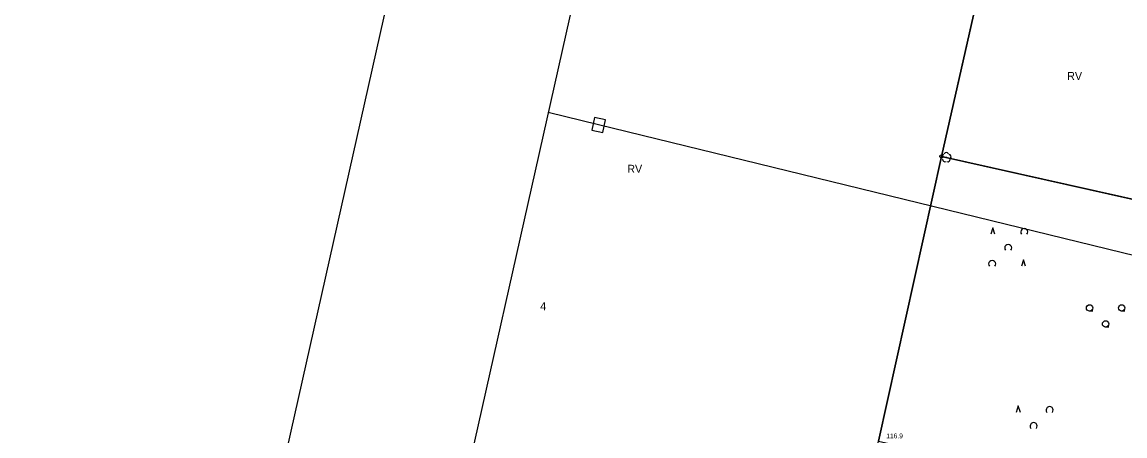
# Model space of a CAD drawing. Extents: x 6424617 to 6425697, y 5665845 to 5667190.
# Drawn here: x 6424616.8 to 6424788.9, y 5666215.9 to 5666280.6 of the extents above; entities that cross this region are included whole.
import ezdxf

# ---------------------------------------------------------------- set-up
doc = ezdxf.new("R2010")
doc.units = 0
for name, color, linetype in [('Warstwa 1', 7, 'Continuous'), ('Warstwa 10', 7, 'Continuous'), ('Warstwa 11', 7, 'Continuous'), ('Warstwa 13', 7, 'Continuous'), ('Warstwa 15', 7, 'Continuous'), ('Warstwa 2', 7, 'Continuous'), ('Warstwa 20', 7, 'Continuous'), ('Warstwa 21', 7, 'Continuous'), ('Warstwa 6', 7, 'Continuous'), ('Warstwa 63', 7, 'Continuous')]:
    doc.layers.add(name, color=color, linetype=linetype)

msp = doc.modelspace()

# ---------------------------------------------------------------- linework, layer by layer
at = {"layer": 'Warstwa 1'}
for p, q in [((6424760.3, 5666259.62), (6424776.95, 5666333.26)), ((6424760.3, 5666259.62), (6424776.95, 5666333.26)), ((6424750.47, 5666215.14), (6424760.3, 5666259.62)), ((6424750.47, 5666215.14), (6424760.3, 5666259.62)), ((6424760.3, 5666259.62), (6424794.71, 5666251.9)), ((6424760.3, 5666259.62), (6424794.71, 5666251.9))]:
    msp.add_line(p, q, dxfattribs=at)
at = {"layer": 'Warstwa 10'}
msp.add_circle((6424760.3, 5666259.62), 0.25, dxfattribs=at)
at = {"layer": 'Warstwa 11'}
msp.add_circle((6424761.07, 5666259.45), 0.05, dxfattribs=at)
for centre, start, end in [((6424760.71, 5666259.57), 102.1471, 221.8529), ((6424761.07, 5666259.83), 30.1471, 149.8529), ((6424761.43, 5666259.57), 318.1471, 77.8529), ((6424760.85, 5666259.15), 174.1471, 293.8529), ((6424761.29, 5666259.15), 246.1471, 5.8529)]:
    msp.add_arc(centre, 0.375, start, end, dxfattribs=at)
at = {"layer": 'Warstwa 2'}
msp.add_lwpolyline([(6424705.7, 5666263.72), (6424707.43, 5666263.33), (6424707.84, 5666265.34), (6424706.11, 5666265.71)], close=True, dxfattribs=at)
at = {"layer": 'Warstwa 20'}
for p, q in [((6424750.47, 5666215.14), (6424760.3, 5666259.62)), ((6424760.3, 5666259.62), (6424794.71, 5666251.9)), ((6424768.32, 5666248.45), (6424767.99, 5666247.45)), ((6424768.64, 5666247.45), (6424768.32, 5666248.45)), ((6424773.12, 5666243.45), (6424772.79, 5666242.45)), ((6424773.44, 5666242.45), (6424773.12, 5666243.45)), ((6424772.29, 5666220.62), (6424771.97, 5666219.62)), ((6424772.62, 5666219.62), (6424772.29, 5666220.62))]:
    msp.add_line(p, q, dxfattribs=at)
for centre in [(6424773.22, 5666247.8), (6424770.72, 5666245.3), (6424768.22, 5666242.8), (6424777.19, 5666219.97), (6424774.69, 5666217.47)]:
    msp.add_arc(centre, 0.55, 320.4788, 219.5212, dxfattribs=at)
at = {"layer": 'Warstwa 21'}
msp.add_lwpolyline([(6424904.26, 5666216.26), (6424706.77, 5666264.53), (6424698.92, 5666266.46)], dxfattribs=at)
at = {"layer": 'Warstwa 6'}
for p, q in [((6424783.93, 5666235.44), (6424783.43, 5666235.44)), ((6424788.93, 5666235.44), (6424788.43, 5666235.44)), ((6424786.43, 5666232.94), (6424785.93, 5666232.94))]:
    msp.add_line(p, q, dxfattribs=at)
msp.add_lwpolyline([(6424665.88, 5666119.11), (6424670.8, 5666119.15), (6424710.03, 5666135.27), (6424722.99, 5666187.49), (6424743.28, 5666183.09), (6424750.47, 5666215.14), (6424760.3, 5666259.62), (6424776.95, 5666333.26), (6424729.19, 5666339.79), (6424715.45, 5666340.2)], dxfattribs=at)
for points in [[(6424834.04, 5666321.33), (6424776.95, 5666333.26), (6424760.3, 5666259.62), (6424844.32, 5666240.78), (6424847.24, 5666243.11), (6424817.27, 5666249.77), (6424825.53, 5666285.21)], [(6424799.86, 5666204.01), (6424844.32, 5666240.78), (6424760.3, 5666259.62), (6424750.47, 5666215.14)]]:
    msp.add_lwpolyline(points, close=True, dxfattribs=at)
for centre in [(6424783.43, 5666235.94), (6424788.43, 5666235.94), (6424785.93, 5666233.44)]:
    msp.add_circle(centre, 0.5, dxfattribs=at)
at = {"layer": 'Warstwa 63'}
msp.add_line((6424700.26, 5666272.42), (6424700.25, 5666272.41), dxfattribs=at)
msp.add_line((6424700.26, 5666272.42), (6424700.25, 5666272.41), dxfattribs=at)
for points in [[(6424616.75, 5666029.38), (6424876.88, 5667189.58), (6425697.3, 5667005.64), (6425437.18, 5665845.44)], [(6425341.16, 5665895.98), (6425588.9, 5667000.93), (6424898.31, 5667155.76), (6424650.57, 5666050.81)]]:
    msp.add_lwpolyline(points, close=True, dxfattribs=at)

# ---------------------------------------------------------------- texts
at = {"layer": 'Warstwa 13'}
msp.add_text('116.9', height=0.75, dxfattribs=at).set_placement((6424751.69, 5666215.57))
at = {"layer": 'Warstwa 15'}
msp.add_text('4', height=1.25, dxfattribs=at).set_placement((6424697.66, 5666235.59))
at = {"layer": 'Warstwa 2'}
for p in [(6424779.93, 5666271.55), (6424711.25, 5666257.05)]:
    msp.add_text('RV', height=1.25, dxfattribs=at).set_placement(p)

doc.saveas('drawing.dxf')
